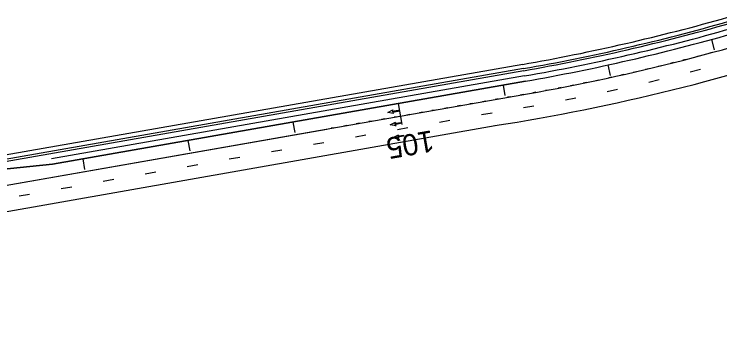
# Model space of a CAD drawing. Extents: x 468143 to 491361, y 1438528 to 1468730.
# Drawn here: x 488539 to 489201, y 1465034 to 1465328 of the extents above; entities that cross this region are included whole.
import ezdxf

# ---------------------------------------------------------------- set-up
doc = ezdxf.new("R2010")
doc.units = 0
doc.layers.add('Default', color=7, linetype='Continuous')
doc.layers.add('Xreference_dp', color=7, linetype='Continuous')

# ---------------------------------------------------------------- blocks, each defined once
blk = doc.blocks.new('DAMerge_6')
at = {"layer": 'Default'}
blk.add_lwpolyline([(0.71, -4.09), (0, -3.39), (3.95, 0.56), (2.42, 0.68), (7.31, 3.21), (4.77, -1.68), (4.66, -0.15), (0.71, -4.09)], dxfattribs=at)

msp = doc.modelspace()

# ---------------------------------------------------------------- linework, layer by layer
at = {"layer": 'Xreference_dp'}
for p, q in [((489193.01, 1465304.16), (489195.66, 1465294.51)), ((489192.38, 1465291.54), (489189.49, 1465290.76)), ((489169.19, 1465285.38), (489166.28, 1465284.63)), ((489180.8, 1465288.43), (489177.9, 1465287.66)), ((489016.08, 1465280.78), (488488.33, 1465188.05)), ((489016.77, 1465276.84), (488489.02, 1465184.11)), ((489095.93, 1465280.22), (489098.07, 1465270.45)), ((489134.26, 1465276.69), (489131.34, 1465275.99)), ((489145.92, 1465279.51), (489143, 1465278.8)), ((489157.56, 1465282.41), (489154.65, 1465281.68)), ((489017.08, 1465274.86), (488489.3, 1465182.13)), ((489017.94, 1465269.94), (488574.54, 1465192.03)), ((489110.88, 1465271.25), (489107.95, 1465270.59)), ((489122.58, 1465273.93), (489119.65, 1465273.26)), ((489182.78, 1465276.06), (489173.1, 1465273.53)), ((488575.4, 1465187.1), (489018.61, 1465264.98)), ((489018.61, 1465264.98), (488575.4, 1465187.1)), ((488575.4, 1465187.1), (489018.61, 1465264.98)), ((489075.69, 1465263.66), (489072.75, 1465263.05)), ((489087.44, 1465266.12), (489084.5, 1465265.49)), ((489099.17, 1465268.65), (489096.23, 1465268.01)), ((489144, 1465266.23), (489134.28, 1465263.89)), ((488997.75, 1465261.31), (488999.48, 1465251.46)), ((489040.36, 1465256.72), (489037.42, 1465256.18)), ((489052.15, 1465258.96), (489049.21, 1465258.39)), ((489063.93, 1465261.27), (489060.99, 1465260.69)), ((489105.04, 1465257.2), (489095.27, 1465255.07)), ((488207.96, 1465110.36), (489020.69, 1465253.16)), ((489004.93, 1465250.39), (489001.97, 1465249.87)), ((489016.75, 1465252.47), (489013.79, 1465251.95)), ((489028.56, 1465254.56), (489025.61, 1465254.03)), ((488899.25, 1465244.01), (488902.72, 1465224.31)), ((488969.47, 1465244.16), (488966.51, 1465243.64)), ((488981.29, 1465246.24), (488978.33, 1465245.72)), ((488993.11, 1465248.31), (488990.15, 1465247.79)), ((489065.89, 1465248.99), (489056.08, 1465247.07)), ((488934.01, 1465237.93), (488931.06, 1465237.41)), ((488945.83, 1465240.01), (488942.88, 1465239.49)), ((488957.65, 1465242.08), (488954.7, 1465241.56)), ((489026.58, 1465241.6), (489016.73, 1465239.88)), ((488898.56, 1465231.7), (488895.6, 1465231.18)), ((488910.37, 1465233.78), (488907.42, 1465233.26)), ((488922.19, 1465235.85), (488919.24, 1465235.33)), ((488987.35, 1465235.05), (488977.5, 1465233.31)), ((488800.76, 1465226.7), (488802.49, 1465216.85)), ((488863.1, 1465225.47), (488860.14, 1465224.95)), ((488874.92, 1465227.55), (488871.96, 1465227.03)), ((488886.74, 1465229.62), (488883.78, 1465229.1)), ((488947.96, 1465228.11), (488938.11, 1465226.38)), ((487916.65, 1465034.4), (488990.31, 1465223.38)), ((488267.09, 1465120.75), (488832.39, 1465220.07)), ((488839.46, 1465221.32), (488836.51, 1465220.8)), ((488851.28, 1465223.39), (488848.33, 1465222.87)), ((488908.56, 1465221.18), (488898.71, 1465219.44)), ((488869.17, 1465214.24), (488859.32, 1465212.51)), ((488702.27, 1465209.4), (488704, 1465199.55)), ((488829.77, 1465207.31), (488819.93, 1465205.58)), ((488790.38, 1465200.38), (488780.53, 1465198.64)), ((488603.78, 1465192.09), (488605.51, 1465182.24)), ((488750.99, 1465193.44), (488741.14, 1465191.71)), ((488236.99, 1465151.74), (488575.4, 1465187.1)), ((488575.4, 1465187.1), (488237.24, 1465151.77)), ((488575.4, 1465187.1), (488237.24, 1465151.77)), ((488711.59, 1465186.51), (488701.74, 1465184.77)), ((488672.2, 1465179.57), (488662.35, 1465177.84)), ((488632.8, 1465172.64), (488622.95, 1465170.91)), ((488593.41, 1465165.7), (488583.56, 1465163.97)), ((488554.01, 1465158.77), (488544.17, 1465157.04))]:
    msp.add_line(p, q, dxfattribs=at)
for centre, radius, start, end in [((488689.7, 1467136.91), 1884.61, 279.96561, 285.97389), ((488689.7, 1467136.91), 1912.61, 279.96561, 288.95255), ((488689.7, 1467136.91), 1888.61, 279.96561, 285.97389), ((488689.7, 1467136.91), 1890.61, 279.96561, 285.97104), ((488689.7, 1467136.91), 1895.61, 279.96561, 285.97104), ((488691.13, 1467133.37), 1933.28, 278.8888, 288.94649), ((488689.7, 1467136.91), 1900.61, 279.96561, 285.95687), ((488689.7, 1467136.91), 1900.61, 279.96561, 285.95687), ((488689.7, 1467136.91), 1900.61, 279.96561, 285.95687)]:
    msp.add_arc(centre, radius, start, end, dxfattribs=at)

# ---------------------------------------------------------------- block references
at = {"layer": 'Xreference_dp', "rotation": 144.88596359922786}
for p in [(488897.47, 1465233.94), (488899.75, 1465222.38), (488902.48, 1465210.59)]:
    msp.add_blockref('DAMerge_6', p, dxfattribs=at)

# ---------------------------------------------------------------- texts
at = {"layer": 'Xreference_dp'}
msp.add_text('105', height=20, rotation=189.96561, dxfattribs=at).set_placement((488930.97, 1465219.12))

doc.saveas('drawing.dxf')
